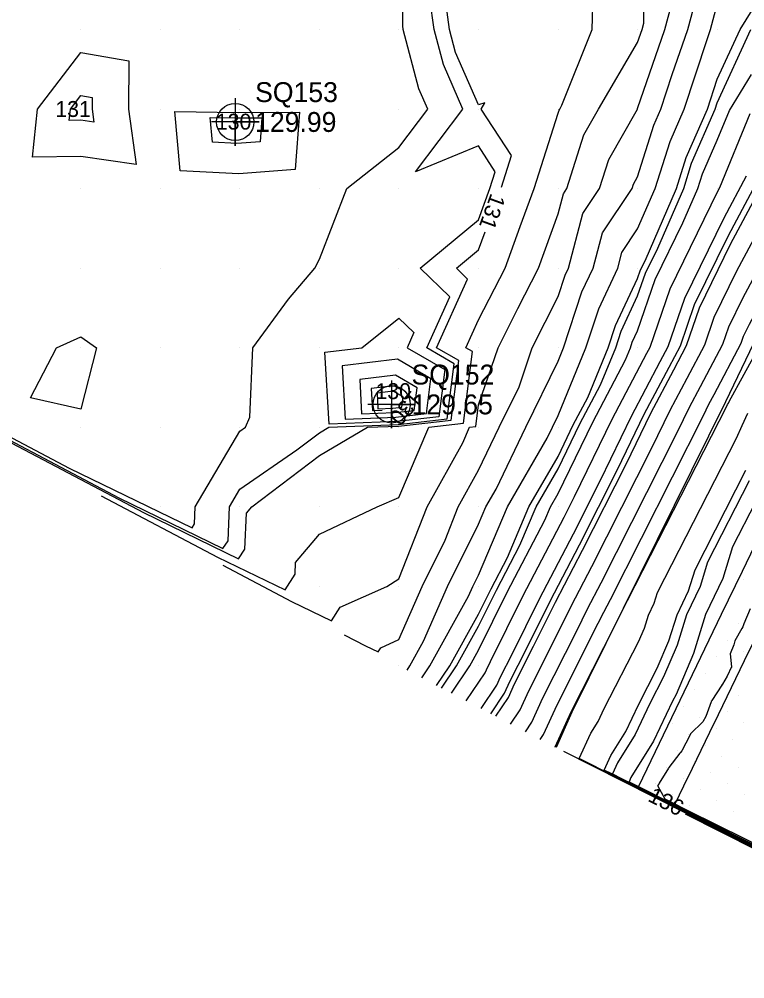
# Model space of a CAD drawing. Extents: x 2354170 to 2357230, y 866100 to 868290.
# Drawn here: x 2355102.2 to 2355193.4, y 866190.7 to 866311.3 of the extents above; entities that cross this region are included whole.
import ezdxf

# ---------------------------------------------------------------- set-up
doc = ezdxf.new("R2010")
doc.units = 0
for name, color, linetype in [('Default', 7, 'Continuous'), ('DTM Contours Major', 7, 'Continuous'), ('DTM Contours Major Text', 7, 'Continuous'), ('DTM Contours Minor', 7, 'Continuous'), ('DTM Contours Minor Text', 7, 'Continuous'), ('Exist DTM Breakline', 7, 'Continuous'), ('Exist DTM QL2 LIDAR Elevation Point', 7, 'Continuous'), ('Exist DTM Regular Point CELL', 7, 'Continuous'), ('Exist DTM Regular Point Cogo Elevation', 7, 'Continuous'), ('Exist DTM Regular Point Cogo Number', 7, 'Continuous'), ('Exist DTM Scan Elevation Point', 7, 'Continuous'), ('Exist Roads EOP', 7, 'Continuous'), ('PH Exist DTM Breakline', 7, 'Continuous')]:
    doc.layers.add(name, color=color, linetype=linetype)

msp = doc.modelspace()

# ---------------------------------------------------------------- linework, layer by layer
at = {"layer": 'Default'}
for points in [[(2355162.85, 866290.19), (2355164.12, 866294.15), (2355160.32, 866300), (2355160.76, 866300.79), (2355159.97, 866300.52), (2355157.09, 866307.12), (2355156.32, 866310), (2355155.59, 866315.62), (2355155.58, 866320), (2355159.97, 866324.03), (2355169.52, 866330), (2355169.67, 866330.31), (2355169.85, 866340), (2355169.97, 866340.23), (2355174.7, 866350), (2355174.58, 866354.61), (2355176.46, 866360), (2355180.11, 866361.01), (2355188.03, 866360.62), (2355188.98, 866367.04)], [(2355150.99, 866229.47), (2355151.35, 866230), (2355153.07, 866233.1), (2355156.07, 866240), (2355159.97, 866247.82), (2355160.9, 866250), (2355162.17, 866252.2), (2355165.91, 866260), (2355169.97, 866268.31), (2355170.67, 866270), (2355172.96, 866277.01), (2355174.37, 866280), (2355175.55, 866284.43), (2355179.27, 866290), (2355179.44, 866290.54), (2355179.97, 866291.47), (2355182, 866297.97), (2355182.89, 866300), (2355184.32, 866304.35), (2355186.27, 866310), (2355188.57, 866318.6), (2355188.59, 866320), (2355189.97, 866322.43), (2355194.24, 866330)], [(2355152.85, 866228.5), (2355153.85, 866230), (2355158.72, 866238.75), (2355159.26, 866240), (2355159.97, 866241.42), (2355163.6, 866250), (2355168.59, 866258.62), (2355169.25, 866260), (2355169.97, 866261.47), (2355173.47, 866270), (2355175.08, 866274.9), (2355177.47, 866280), (2355178, 866281.98), (2355179.97, 866284.93), (2355182.19, 866290), (2355184.04, 866295.93), (2355185.81, 866300), (2355188.69, 866308.72), (2355189.13, 866310), (2355189.97, 866313.15), (2355193.39, 866320), (2355195.53, 866325.56)], [(2355082.03, 866268.83), (2355108.54, 866254.86), (2355123.96, 866247.35), (2355124.28, 866247.85), (2355124.37, 866250), (2355129.97, 866259.5), (2355130.7, 866260), (2355131.23, 866261.26), (2355131.59, 866270), (2355136.07, 866276.1), (2355139.41, 866280), (2355139.97, 866281.12), (2355143.44, 866290), (2355149.97, 866295.18), (2355153.59, 866300), (2355152.49, 866302.52), (2355150.5, 866310), (2355150.44, 866310.47), (2355150.42, 866320)], [(2355127.83, 866242.66), (2355136.47, 866238.1), (2355141.49, 866235.65), (2355142.59, 866237.38), (2355148.44, 866240), (2355149.97, 866240.94), (2355153.5, 866250), (2355158, 866258.03), (2355158.84, 866260), (2355159.63, 866260.09), (2355159.97, 866262.8), (2355162.43, 866270), (2355164.91, 866274.94), (2355167.52, 866280), (2355169.97, 866286.83), (2355170.64, 866289.34), (2355171.08, 866290), (2355173.21, 866296.76), (2355175.06, 866300), (2355179.97, 866308.36), (2355180.54, 866310), (2355180.75, 866310.78), (2355180.88, 866320)], [(2355143.09, 866233.93), (2355145.78, 866232.52), (2355147.34, 866231.76), (2355147.68, 866232.29), (2355149.97, 866233.32), (2355152.87, 866240), (2355155.77, 866245.79), (2355157.4, 866250), (2355159.97, 866254.59), (2355162.57, 866260), (2355165.06, 866265.09), (2355166.73, 866270), (2355169.97, 866276.44), (2355170.85, 866279.12), (2355171.26, 866280), (2355173.09, 866286.88), (2355175.18, 866290), (2355176.33, 866293.65), (2355179.94, 866300), (2355179.97, 866300.05), (2355183.4, 866310), (2355184.66, 866314.69), (2355184.7, 866317.94)], [(2355154.71, 866227.54), (2355156.36, 866230), (2355159.97, 866236.5), (2355161.55, 866239.68), (2355163.61, 866243.64), (2355166.3, 866250), (2355169.97, 866256.34), (2355171.88, 866260.29), (2355173.7, 866263.73), (2355176.27, 866270), (2355177.19, 866272.79), (2355179.97, 866278.71), (2355180.33, 866279.77), (2355180.9, 866280.93), (2355184.87, 866290), (2355186.08, 866293.89), (2355188.74, 866300), (2355189.97, 866303.73), (2355192.84, 866310), (2355197.5, 866317.52), (2355197.54, 866317.61)], [(2355112.56, 866251.38), (2355127.16, 866243.69), (2355135.65, 866239.55), (2355136.91, 866241.53), (2355136.98, 866243), (2355139.97, 866246.58), (2355147.23, 866250), (2355149.97, 866251.16), (2355153.71, 866260), (2355158.08, 866260.5), (2355159.22, 866269.51), (2355158.39, 866270), (2355159.97, 866273.51), (2355163.32, 866280), (2355165.19, 866285.22), (2355166.95, 866290), (2355169.97, 866299.46), (2355170.1, 866299.87), (2355170.18, 866300), (2355170.46, 866300.49), (2355174.25, 866310), (2355174.36, 866314.39)], [(2355162.15, 866223.67), (2355163.73, 866226.04), (2355164.51, 866227.76), (2355166.9, 866232.47), (2355169.64, 866238), (2355173.06, 866244.56), (2355178.53, 866255.37), (2355181.63, 866261.78), (2355184.5, 866267.22), (2355186.11, 866270.26), (2355187.74, 866275.02), (2355191.64, 866283), (2355197.05, 866293.09), (2355199.39, 866298.76), (2355203.15, 866304.84), (2355207.03, 866312.89)], [(2355167.73, 866220.76), (2355168.14, 866221.39), (2355169.84, 866225.12), (2355175.03, 866235.37), (2355175.71, 866236.74), (2355176.56, 866238.37), (2355188.24, 866261.46), (2355188.93, 866262.89), (2355189.57, 866264.1), (2355192.98, 866270.55), (2355193.29, 866271.45), (2355194.03, 866272.96), (2355207.2, 866297.52), (2355207.28, 866297.71), (2355207.4, 866297.91), (2355213.14, 866309.82)], [(2355104.56, 866300), (2355109.97, 866307.09), (2355116.03, 866306.06), (2355115.97, 866300), (2355116.94, 866293.03), (2355109.97, 866294.03), (2355103.91, 866293.94), (2355104.56, 866300)], [(2355156.57, 866226.57), (2355158.86, 866230), (2355159.97, 866232), (2355163.57, 866239.26), (2355168.3, 866248.32), (2355169, 866250), (2355169.97, 866251.67), (2355174.32, 866260.66), (2355178.46, 866268.48), (2355179.08, 866270), (2355179.3, 866270.68), (2355179.97, 866272.11), (2355182.19, 866278.58), (2355185.66, 866285.69), (2355187.55, 866290), (2355188.12, 866291.85), (2355189.97, 866296.1), (2355191.5, 866299.8), (2355194.3, 866304.33)], [(2355121.82, 866299.68), (2355129.82, 866299.57), (2355137.48, 866299.62), (2355136.94, 866292.4), (2355129.85, 866291.84), (2355122.48, 866292.23), (2355121.82, 866299.68)], [(2355126.25, 866298.92), (2355129.57, 866298.87), (2355132.75, 866298.89), (2355132.52, 866295.89), (2355129.58, 866295.66), (2355126.52, 866295.82), (2355126.25, 866298.92)], [(2355158.43, 866225.6), (2355160.79, 866229.14), (2355160.96, 866229.51), (2355161.48, 866230.54), (2355165.59, 866238.84), (2355170.72, 866248.68), (2355172.05, 866251.3), (2355176.76, 866261.03), (2355181.12, 866269.3), (2355181.53, 866270.07), (2355184.04, 866277.39), (2355190.05, 866289.69), (2355190.29, 866290.14), (2355194.13, 866299.45)], [(2355165.87, 866221.73), (2355166.67, 866222.94), (2355168.06, 866226), (2355172.32, 866234.4), (2355173.68, 866237.16), (2355175.39, 866240.43), (2355185, 866259.43), (2355186.5, 866262.52), (2355187.88, 866265.14), (2355190.69, 866270.46), (2355191.44, 866272.64), (2355193.23, 866276.31), (2355203.82, 866296.05)], [(2355164.01, 866222.7), (2355165.2, 866224.49), (2355166.29, 866226.88), (2355169.61, 866233.43), (2355171.66, 866237.58), (2355174.22, 866242.5), (2355181.76, 866257.4), (2355184.06, 866262.15), (2355186.19, 866266.18), (2355188.4, 866270.36), (2355189.59, 866273.83), (2355192.44, 866279.65), (2355200.44, 866294.57)], [(2355160.29, 866224.63), (2355162.26, 866227.59), (2355162.74, 866228.63), (2355164.19, 866231.5), (2355167.62, 866238.42), (2355171.89, 866246.62), (2355175.29, 866253.33), (2355179.19, 866261.41), (2355182.81, 866268.26), (2355183.82, 866270.17), (2355185.89, 866276.21), (2355190.84, 866286.34), (2355193.67, 866291.62)], [(2355097.29, 866260.1), (2355117.85, 866249.27), (2355129.8, 866243.45), (2355130.59, 866244.69), (2355130.79, 866249.19), (2355131.47, 866250), (2355139.97, 866256.44), (2355146.02, 866260), (2355149.92, 866260.15), (2355156.53, 866260.9), (2355157.48, 866268.37), (2355154.7, 866270), (2355158.6, 866278.63), (2355157.19, 866280), (2355159.97, 866282.32), (2355160.79, 866284.55)], [(2355140.67, 866269.45), (2355145.31, 866270), (2355149.97, 866273.73), (2355151.86, 866271.89), (2355151.01, 866270), (2355155.74, 866267.24), (2355154.99, 866261.31), (2355149.74, 866260.71), (2355141.18, 866260.38), (2355140.67, 866269.45)], [(2355109.97, 866262.27), (2355103.68, 866263.7), (2355106.95, 866270), (2355109.97, 866271.37), (2355111.97, 866270), (2355109.97, 866262.27)], [(2355169.59, 866219.8), (2355169.61, 866219.84), (2355171.62, 866224.24), (2355177.09, 866235.06), (2355177.73, 866236.3), (2355177.74, 866236.32), (2355177.74, 866236.33), (2355177.74, 866236.33), (2355177.75, 866236.34), (2355191.2, 866262.66), (2355191.28, 866262.85), (2355191.37, 866263.04), (2355191.46, 866263.22), (2355195.23, 866270.11)], [(2355149.79, 866268.56), (2355142.85, 866267.74), (2355143.23, 866261.03), (2355149.56, 866261.27), (2355153.44, 866261.71), (2355153.99, 866266.1), (2355149.79, 866268.56)], [(2355149.52, 866266.55), (2355145.04, 866266.02), (2355145.28, 866261.68), (2355149.38, 866261.84), (2355151.89, 866262.12), (2355152.25, 866264.96), (2355149.52, 866266.55)], [(2355149.26, 866264.54), (2355147.22, 866264.3), (2355147.33, 866262.32), (2355149.2, 866262.4), (2355150.34, 866262.53), (2355150.51, 866263.82), (2355149.26, 866264.54)], [(2355205.52, 866201.75), (2355173.06, 866218.15), (2355172.63, 866218.37), (2355174.09, 866221.55), (2355175.01, 866223.02), (2355175.78, 866224.64), (2355180.09, 866233.01), (2355180.82, 866234.73), (2355181.33, 866236.37), (2355182.06, 866237.89), (2355182.47, 866239.22), (2355192.39, 866258.63), (2355193.1, 866260.23), (2355193.8, 866261.79)], [(2355180.91, 866214.31), (2355176.65, 866216.46), (2355175.76, 866216.9), (2355176.61, 866218.75), (2355178.49, 866221.78), (2355180.08, 866225.11), (2355182.44, 866229.71), (2355183.91, 866233.15), (2355184.92, 866236.42), (2355186.37, 866239.45), (2355187.18, 866242.09), (2355193.58, 866254.6)], [(2355194.77, 866250.57), (2355191.9, 866244.97), (2355190.68, 866241.01), (2355188.51, 866236.47), (2355187, 866231.56), (2355184.8, 866226.41), (2355184.37, 866225.58), (2355181.98, 866220.54), (2355179.13, 866215.96), (2355178.89, 866215.44), (2355180.23, 866214.77), (2355192.69, 866208.48), (2355205.37, 866202.2)], [(2355252.28, 866237.46), (2355251.29, 866235.46), (2355249.53, 866231.3), (2355246.71, 866225.9), (2355244.64, 866221.81), (2355242.64, 866217.62), (2355240.55, 866213.47), (2355238.52, 866209.29), (2355236.49, 866205.11), (2355233.41, 866199.19), (2355231.37, 866194.97), (2355229.34, 866190.75), (2355229.3, 866190.68), (2355224.19, 866192.92), (2355218.6, 866195.49), (2355210.13, 866199.66), (2355199.11, 866205.12), (2355186.26, 866211.6)], [(2355194.13, 866237.18), (2355193.33, 866235.28), (2355193.21, 866234.9), (2355193.08, 866234.7), (2355192.17, 866233.14), (2355192.08, 866232.66), (2355191.62, 866231.51), (2355191.76, 866229.87), (2355191.22, 866228.71), (2355190.64, 866227.72), (2355190.57, 866227.59), (2355189.31, 866225.64), (2355189.22, 866225.48), (2355188.54, 866223.64), (2355188.15, 866222.97), (2355186.62, 866221.45), (2355186.53, 866221.25), (2355185.52, 866219.35), (2355185.34, 866219.13), (2355185.29, 866219.02), (2355183.87, 866217.25), (2355183.83, 866217.13), (2355182.67, 866215.26), (2355182.55, 866214.98), (2355182.45, 866214.97), (2355183.38, 866213.3), (2355183.82, 866213.08), (2355186.27, 866211.84), (2355200.61, 866204.74)], [(2355211.94, 866198.39), (2355170.7, 866219.23)], [(2355217.6, 866195.41), (2355185.98, 866211.38)]]:
    msp.add_lwpolyline(points, dxfattribs=at)
at = {"layer": 'DTM Contours Major'}
for points in [[(2355167.73, 866220.76), (2355168.14, 866221.39), (2355169.84, 866225.12), (2355175.03, 866235.37), (2355175.71, 866236.74), (2355176.56, 866238.37), (2355188.24, 866261.46), (2355188.93, 866262.89), (2355189.57, 866264.1), (2355192.98, 866270.55), (2355193.29, 866271.45), (2355194.03, 866272.96), (2355207.2, 866297.52), (2355207.28, 866297.71), (2355207.4, 866297.91), (2355213.14, 866309.82)], [(2355129.2, 866298.41), (2355129.4, 866298.4), (2355129.6, 866298.4), (2355129.58, 866298.22), (2355129.4, 866298.21), (2355129.22, 866298.22), (2355129.2, 866298.41)], [(2355149.35, 866265.21), (2355146.49, 866264.87), (2355146.65, 866262.11), (2355147.85, 866262.16)], [(2355150.09, 866264.78), (2355149.35, 866265.21)], [(2355217.6, 866195.41), (2355185.98, 866211.38)]]:
    msp.add_lwpolyline(points, dxfattribs=at)
at = {"layer": 'DTM Contours Minor'}
for points in [[(2355143.09, 866233.93), (2355145.78, 866232.52), (2355147.34, 866231.76), (2355147.68, 866232.29), (2355149.97, 866233.32), (2355152.87, 866240), (2355155.77, 866245.79), (2355157.4, 866250), (2355159.97, 866254.59), (2355162.57, 866260), (2355165.06, 866265.09), (2355166.73, 866270), (2355169.97, 866276.44), (2355170.85, 866279.12), (2355171.26, 866280), (2355173.09, 866286.88), (2355175.18, 866290), (2355176.33, 866293.65), (2355179.94, 866300), (2355179.97, 866300.05), (2355183.4, 866310), (2355184.66, 866314.69)], [(2355092.21, 866263.01), (2355114.75, 866251.14), (2355127.85, 866244.75), (2355128.49, 866245.74), (2355128.67, 866250), (2355129.97, 866252.21), (2355137.14, 866257.17), (2355139.97, 866259.31), (2355141.14, 866260), (2355149.86, 866260.34), (2355156.02, 866261.04), (2355156.9, 866267.99), (2355153.47, 866270), (2355156.35, 866276.38), (2355152.64, 866280), (2355159.97, 866286.09), (2355161.41, 866290), (2355162.08, 866292.11), (2355159.97, 866295.36), (2355152.06, 866292.09), (2355158, 866300), (2355155.56, 866305.59), (2355154.38, 866310), (2355153.87, 866313.9)], [(2355155.33, 866227.21), (2355157.19, 866230), (2355159.97, 866235), (2355162.22, 866239.54), (2355165.17, 866245.2), (2355167.2, 866250), (2355169.97, 866254.78), (2355172.7, 866260.42), (2355175.29, 866265.32), (2355177.21, 866270), (2355177.89, 866272.08), (2355179.97, 866276.51), (2355180.95, 866279.37), (2355182.49, 866282.52), (2355185.76, 866290), (2355186.76, 866293.21), (2355189.72, 866300), (2355189.97, 866300.77), (2355194.19, 866310)], [(2355108.68, 866300), (2355109.97, 866301.69), (2355111.42, 866301.45), (2355111.4, 866300), (2355111.63, 866298.34), (2355109.97, 866298.58), (2355108.53, 866298.56), (2355108.68, 866300)], [(2355161.53, 866223.99), (2355163.24, 866226.56), (2355163.92, 866228.05), (2355165.99, 866232.15), (2355168.96, 866238.14), (2355172.67, 866245.24), (2355177.45, 866254.69), (2355180.81, 866261.65), (2355183.94, 866267.57), (2355185.35, 866270.23), (2355187.12, 866275.41), (2355191.37, 866284.11), (2355195.93, 866292.6)], [(2355193.97, 866253.26), (2355188.76, 866243.05), (2355187.81, 866239.97), (2355186.12, 866236.44), (2355184.94, 866232.62), (2355183.23, 866228.61), (2355181.51, 866225.27), (2355179.65, 866221.37), (2355177.45, 866217.82), (2355176.8, 866216.42), (2355177.84, 866215.9), (2355196.97, 866206.24)]]:
    msp.add_lwpolyline(points, dxfattribs=at)
at = {"layer": 'Exist DTM Breakline'}
msp.add_lwpolyline([(2355184.7, 866212.66), (2355185.79, 866214.91), (2355186.88, 866217.16), (2355187.97, 866219.41), (2355189.06, 866221.66), (2355190.14, 866223.91), (2355191.23, 866226.17), (2355192.32, 866228.42), (2355193.4, 866230.67), (2355194.49, 866232.92)], dxfattribs=at)
at = {"layer": 'Exist DTM QL2 LIDAR Elevation Point'}
for p, q in [((2355109.97, 866310), (2355109.97, 866310)), ((2355119.97, 866310), (2355119.97, 866310)), ((2355129.97, 866310), (2355129.97, 866310)), ((2355139.97, 866310), (2355139.97, 866310)), ((2355149.97, 866310), (2355149.97, 866310)), ((2355159.97, 866310), (2355159.97, 866310)), ((2355169.97, 866310), (2355169.97, 866310)), ((2355179.97, 866310), (2355179.97, 866310)), ((2355189.97, 866310), (2355189.97, 866310)), ((2355109.97, 866300), (2355109.97, 866300)), ((2355119.97, 866300), (2355119.97, 866300)), ((2355129.97, 866300), (2355129.97, 866300)), ((2355139.97, 866300), (2355139.97, 866300)), ((2355149.97, 866300), (2355149.97, 866300)), ((2355159.97, 866300), (2355159.97, 866300)), ((2355169.97, 866300), (2355169.97, 866300)), ((2355179.97, 866300), (2355179.97, 866300)), ((2355189.97, 866300), (2355189.97, 866300)), ((2355109.97, 866290), (2355109.97, 866290)), ((2355119.97, 866290), (2355119.97, 866290)), ((2355129.97, 866290), (2355129.97, 866290)), ((2355139.97, 866290), (2355139.97, 866290)), ((2355149.97, 866290), (2355149.97, 866290)), ((2355159.97, 866290), (2355159.97, 866290)), ((2355169.97, 866290), (2355169.97, 866290)), ((2355179.97, 866290), (2355179.97, 866290)), ((2355189.97, 866290), (2355189.97, 866290)), ((2355109.97, 866280), (2355109.97, 866280)), ((2355119.97, 866280), (2355119.97, 866280)), ((2355129.97, 866280), (2355129.97, 866280)), ((2355139.97, 866280), (2355139.97, 866280)), ((2355149.97, 866280), (2355149.97, 866280)), ((2355159.97, 866280), (2355159.97, 866280)), ((2355169.97, 866280), (2355169.97, 866280)), ((2355179.97, 866280), (2355179.97, 866280)), ((2355109.97, 866270), (2355109.97, 866270)), ((2355119.97, 866270), (2355119.97, 866270)), ((2355129.97, 866270), (2355129.97, 866270)), ((2355139.97, 866270), (2355139.97, 866270)), ((2355149.97, 866270), (2355149.97, 866270)), ((2355159.97, 866270), (2355159.97, 866270)), ((2355169.97, 866270), (2355169.97, 866270)), ((2355179.97, 866270), (2355179.97, 866270)), ((2355109.97, 866260), (2355109.97, 866260)), ((2355119.97, 866260), (2355119.97, 866260)), ((2355129.97, 866260), (2355129.97, 866260)), ((2355139.97, 866260), (2355139.97, 866260)), ((2355149.97, 866260), (2355149.97, 866260)), ((2355159.97, 866260), (2355159.97, 866260)), ((2355169.97, 866260), (2355169.97, 866260)), ((2355119.97, 866250), (2355119.97, 866250)), ((2355129.97, 866250), (2355129.97, 866250)), ((2355139.97, 866250), (2355139.97, 866250)), ((2355149.97, 866250), (2355149.97, 866250)), ((2355159.97, 866250), (2355159.97, 866250)), ((2355169.97, 866250), (2355169.97, 866250)), ((2355139.97, 866240), (2355139.97, 866240)), ((2355149.97, 866240), (2355149.97, 866240)), ((2355159.97, 866240), (2355159.97, 866240)), ((2355149.97, 866230), (2355149.97, 866230)), ((2355159.97, 866230), (2355159.97, 866230))]:
    msp.add_line(p, q, dxfattribs=at)
at = {"layer": 'Exist DTM Regular Point CELL'}
for points in [[(2355129.39, 866301.37), (2355129.39, 866295.37), (2355129.39, 866298.37), (2355132.39, 866298.37), (2355126.39, 866298.37)], [(2355149.05, 866265.87), (2355149.05, 866259.87), (2355149.05, 866262.87), (2355152.05, 866262.87), (2355146.05, 866262.87)]]:
    msp.add_lwpolyline(points, dxfattribs=at)
for centre in [(2355129.39, 866298.37), (2355149.05, 866262.87)]:
    msp.add_circle(centre, 2.34, dxfattribs=at)
at = {"layer": 'Exist DTM Scan Elevation Point'}
for p, q in [((2355193.26, 866240.86), (2355193.26, 866240.86)), ((2355192.59, 866235.32), (2355192.59, 866235.32)), ((2355191.21, 866233.23), (2355191.21, 866233.23)), ((2355193.29, 866231.85), (2355193.29, 866231.85)), ((2355189.83, 866231.15), (2355189.83, 866231.15)), ((2355188.45, 866229.06), (2355188.45, 866229.06)), ((2355191.91, 866229.77), (2355191.91, 866229.77)), ((2355190.53, 866227.68), (2355190.53, 866227.68)), ((2355187.07, 866226.98), (2355187.07, 866226.98)), ((2355189.15, 866225.6), (2355189.15, 866225.6)), ((2355192.62, 866226.3), (2355192.62, 866226.3)), ((2355185.69, 866224.89), (2355185.69, 866224.89)), ((2355191.24, 866224.22), (2355191.24, 866224.22)), ((2355184.31, 866222.81), (2355184.31, 866222.81)), ((2355187.78, 866223.51), (2355187.78, 866223.51)), ((2355193.32, 866222.84), (2355193.32, 866222.84)), ((2355189.86, 866222.13), (2355189.86, 866222.13)), ((2355186.4, 866221.43), (2355186.4, 866221.43)), ((2355191.95, 866220.75), (2355191.95, 866220.75)), ((2355185.02, 866219.34), (2355185.02, 866219.34)), ((2355188.48, 866220.05), (2355188.48, 866220.05)), ((2355187.1, 866217.96), (2355187.1, 866217.96)), ((2355190.57, 866218.67), (2355190.57, 866218.67)), ((2355183.64, 866217.26), (2355183.64, 866217.26)), ((2355192.65, 866217.29), (2355192.65, 866217.29)), ((2355185.72, 866215.88), (2355185.72, 866215.88)), ((2355189.19, 866216.58), (2355189.19, 866216.58)), ((2355182.26, 866215.17), (2355182.26, 866215.17)), ((2355187.81, 866214.5), (2355187.81, 866214.5)), ((2355191.27, 866215.2), (2355191.27, 866215.2)), ((2355184.34, 866213.79), (2355184.34, 866213.79)), ((2355189.89, 866213.12), (2355189.89, 866213.12)), ((2355193.36, 866213.82), (2355193.36, 866213.82)), ((2355186.43, 866212.41), (2355186.43, 866212.41)), ((2355191.98, 866211.74), (2355191.98, 866211.74))]:
    msp.add_line(p, q, dxfattribs=at)
at = {"layer": 'Exist Roads EOP'}
msp.add_lwpolyline([(2355180.11, 866214.87), (2355182.71, 866220.28), (2355185.32, 866225.68), (2355187.92, 866231.09), (2355190.52, 866236.49), (2355193.13, 866241.9), (2355195.73, 866247.3)], dxfattribs=at)
at = {"layer": 'PH Exist DTM Breakline'}
msp.add_lwpolyline([(2355207.55, 866297.67), (2355191.03, 866263.21), (2355171.71, 866224.19), (2355169.71, 866219.73)], dxfattribs=at)

# ---------------------------------------------------------------- texts
at = {"layer": 'Default'}
for s, rotation, p in [('131', 249.9432, (2355161.54, 866289.5)), ('136', 333.1983, (2355181.13, 866213.08))]:
    msp.add_text(s, height=2, rotation=rotation, dxfattribs=at).set_placement(p)
msp.add_text('130', height=2, dxfattribs=at).set_placement((2355147.02, 866263.54))
at = {"layer": 'DTM Contours Major Text'}
msp.add_text('130', height=2, dxfattribs=at).set_placement((2355126.96, 866297.41))
msp.add_text('130', height=2, rotation=229.5767, dxfattribs=at).set_placement((2355151.53, 866264.75))
at = {"layer": 'DTM Contours Minor Text'}
msp.add_text('131', height=2, dxfattribs=at).set_placement((2355106.78, 866299))
at = {"layer": 'Exist DTM Regular Point Cogo Elevation'}
for s, p in [('129.99', (2355131.89, 866297.12)), ('129.65', (2355151.55, 866261.62))]:
    msp.add_text(s, height=2.5, dxfattribs=at).set_placement(p)
at = {"layer": 'Exist DTM Regular Point Cogo Number'}
for s, p in [('SQ153', (2355131.89, 866300.87)), ('SQ152', (2355151.55, 866265.37))]:
    msp.add_text(s, height=2.5, dxfattribs=at).set_placement(p)

doc.saveas('drawing.dxf')
